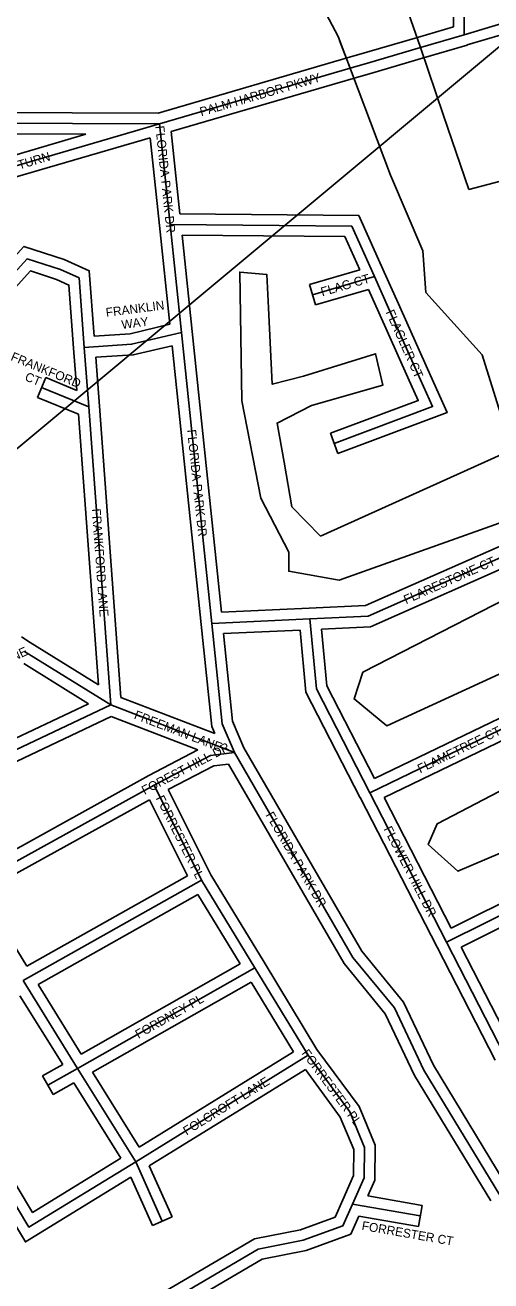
# Model space of a CAD drawing. Extents: x 457167 to 656239, y 1787309 to 1969297.
# Drawn here: x 587479 to 588786, y 1904923 to 1908451 of the extents above; entities that cross this region are included whole.
import ezdxf

# ---------------------------------------------------------------- set-up
doc = ezdxf.new("R2010")
doc.units = 0
for name, color, linetype in [('Level 1', 7, 'Continuous'), ('Level 31', 7, 'Continuous'), ('Level 32', 7, 'Continuous'), ('Level 34', 7, 'Continuous'), ('Level 5', 7, 'Continuous')]:
    doc.layers.add(name, color=color, linetype=linetype)

msp = doc.modelspace()

# ---------------------------------------------------------------- linework, layer by layer
at = {"layer": 'Level 1'}
msp.add_line((589240.382, 1908749.669), (585103.985, 1905297.891), dxfattribs=at)
at = {"layer": 'Level 31'}
for p, q in [((588711.44, 1908423.53), (589043.47, 1908522.926)), ((588588.361, 1908387.391), (588711.44, 1908423.53)), ((588446.517, 1908345.831), (588588.361, 1908387.391)), ((587856.559, 1908173.096), (588390.861, 1908329.569)), ((588390.861, 1908329.569), (588446.517, 1908345.831)), ((586926.609, 1907901.368), (587856.559, 1908173.096)), ((587856.559, 1908173.096), (587886.237, 1907890.491)), ((587886.237, 1907890.491), (587917.784, 1907587.156)), ((588459.406, 1907744.344), (588285.755, 1907693.389)), ((588459.406, 1907744.344), (588499.295, 1907655.178)), ((588499.295, 1907655.178), (588580.657, 1907472.846)), ((587917.784, 1907587.156), (588003.063, 1906769.896)), ((587645.291, 1907545.478), (587657.697, 1907378.179)), ((587657.697, 1907378.179), (587525.563, 1907432.607)), ((587657.697, 1907378.179), (587719.41, 1906540.961)), ((588003.063, 1906769.896), (588277.733, 1906782.481)), ((587477.463, 1906691.231), (587719.41, 1906540.961)), ((587184.9, 1906287.77), (587719.41, 1906540.961)), ((587719.41, 1906540.961), (588066.291, 1906407.228)), ((587332.246, 1906034.4), (587841.063, 1906316.006)), ((587974.083, 1906048.847), (587841.063, 1906316.006)), ((588446.272, 1906294.165), (588661.987, 1905874.128)), ((587473.527, 1905766.497), (587974.083, 1906048.847)), ((588123.991, 1905802.386), (587974.083, 1906048.847)), ((588661.987, 1905874.128), (588824.488, 1905557.1)), ((588123.991, 1905802.386), (587626.612, 1905520.027)), ((588273.267, 1905556.653), (588123.991, 1905802.386)), ((587626.612, 1905520.027), (587473.527, 1905766.497)), ((587789.524, 1905257.541), (588273.267, 1905556.653)), ((587626.612, 1905520.027), (587543.238, 1905472.909)), ((587789.524, 1905257.541), (587626.612, 1905520.027)), ((587864.239, 1905090.491), (587789.524, 1905257.541)), ((588398.07, 1905138.6), (588587.793, 1905105.525))]:
    msp.add_line(p, q, dxfattribs=at)
for points in [[(588711.44, 1908423.53), (588711.546, 1908482.076), (588576.09, 1908805.965)], [(586785.269, 1908300.911), (587123.245, 1908175.914), (587856.559, 1908173.096)], [(587886.237, 1907890.491), (588395.774, 1907886.281), (588459.406, 1907744.344)], [(587070.004, 1907408.365), (587121.552, 1907436.268), (587310.358, 1907602.101), (587484.908, 1907794.506), (587578.306, 1907764.151), (587630.71, 1907740.416), (587645.291, 1907545.478)], [(587645.291, 1907545.478), (587778.177, 1907553.959), (587917.784, 1907587.156)], [(588580.657, 1907472.846), (588622.763, 1907378.948), (588346.66, 1907275.816)], [(588277.733, 1906782.481), (588441.773, 1906790.18), (588870.935, 1906980.308)], [(588003.063, 1906769.896), (588032.108, 1906488.02), (588066.291, 1906407.228)], [(588277.733, 1906782.481), (588296.446, 1906585.716), (588446.272, 1906294.165)], [(588446.272, 1906294.165), (588922.242, 1906524.571), (589210.136, 1906642.232)], [(588066.291, 1906407.228), (587999.521, 1906398.987), (587841.063, 1906316.006)], [(588811.694, 1905163.662), (588598.391, 1905514.602), (588515.423, 1905689.666), (588399.017, 1905831.699), (588066.291, 1906407.228)], [(588661.987, 1905874.128), (589102.975, 1906094.056), (589420.488, 1906241.119)], [(587251.671, 1905611.271), (587192.786, 1905570.29), (587490.048, 1905074.092), (587789.524, 1905257.541)], [(588431.422, 1905298.178), (588389.961, 1905398.255), (588273.267, 1905556.653)], [(588431.422, 1905298.178), (588430.63, 1905212.723), (588398.07, 1905138.6)], [(588398.07, 1905138.6), (588370.938, 1905077.921), (588259.602, 1905037.761), (588133.353, 1905012.539), (587529.969, 1904657.65)]]:
    msp.add_lwpolyline(points, dxfattribs=at)
at = {"layer": 'Level 32'}
for p, q in [((588720.044, 1908394.789), (589052.074, 1908494.186)), ((588579.909, 1908416.176), (588681.482, 1908445.999)), ((588438.083, 1908374.621), (588579.926, 1908416.181)), ((588596.813, 1908358.605), (588719.893, 1908394.744)), ((587852.314, 1908203.112), (588382.429, 1908358.361)), ((588382.447, 1908358.366), (588438.104, 1908374.628)), ((588454.953, 1908317.041), (588596.796, 1908358.6)), ((587889.01, 1908151.337), (588399.293, 1908300.776)), ((588399.275, 1908300.771), (588454.932, 1908317.034)), ((586945.43, 1907938.121), (587649.641, 1908143.89)), ((587889.011, 1908151.337), (587913.276, 1907920.269)), ((586935.938, 1907872.837), (587830.477, 1908134.218)), ((587830.477, 1908134.218), (587856.4, 1907887.358)), ((587856.398, 1907887.388), (587885.221, 1907610.249)), ((587919.549, 1907860.214), (587947.624, 1907590.259)), ((588417.964, 1907763.448), (588277.309, 1907722.176)), ((588486.792, 1907756.594), (588526.681, 1907667.429)), ((588294.203, 1907664.601), (588277.309, 1907722.176)), ((588442.719, 1907708.181), (588294.203, 1907664.601)), ((588442.719, 1907708.181), (588471.911, 1907642.927)), ((588526.693, 1907667.403), (588608.054, 1907485.07)), ((588471.899, 1907642.953), (588553.26, 1907460.62)), ((587947.623, 1907590.269), (588029.964, 1906801.159)), ((587615.373, 1907543.26), (587624.184, 1907424.429)), ((587891.491, 1907550.066), (587973.225, 1906766.781)), ((587677.452, 1907517.467), (587687.615, 1907380.396)), ((587514.137, 1907404.867), (587536.989, 1907460.346)), ((587624.185, 1907424.428), (587536.989, 1907460.346)), ((587629.139, 1907357.495), (587514.137, 1907404.867)), ((587687.616, 1907380.384), (587747.933, 1906562.118)), ((587629.14, 1907357.495), (587685.159, 1906597.551)), ((588357.159, 1907247.712), (588336.163, 1907303.92)), ((588029.964, 1906801.16), (588276.36, 1906812.451)), ((587468.675, 1906732.139), (587493.392, 1906716.653)), ((588036.161, 1906741.379), (588250.572, 1906751.204)), ((587493.291, 1906716.716), (587685.158, 1906597.551)), ((587475.348, 1906657.228), (587656.83, 1906544.513)), ((587747.934, 1906562.118), (588011.112, 1906460.654)), ((587200.808, 1906328.5), (587656.83, 1906544.513)), ((587197.744, 1906260.656), (587720.625, 1906508.34)), ((587720.625, 1906508.339), (587964.284, 1906414.4)), ((587964.284, 1906414.4), (587826.839, 1906342.421)), ((587317.719, 1906060.648), (587826.839, 1906342.421)), ((587346.774, 1906008.151), (587828.174, 1906274.583)), ((587934.529, 1906060.979), (587828.174, 1906274.582)), ((588000.374, 1906063.353), (587881.02, 1906303.064)), ((588419.586, 1906280.459), (588635.301, 1905860.422)), ((588486.992, 1906280.543), (588675.13, 1905914.206)), ((587484.029, 1905806.865), (587934.529, 1906060.979)), ((588149.623, 1905817.976), (588000.374, 1906063.352)), ((587515.524, 1905755.741), (587963.539, 1906008.453)), ((588082.293, 1905813.211), (587963.539, 1906008.453)), ((587484.029, 1905806.865), (587407.539, 1905932.123)), ((588635.29, 1905860.443), (588797.791, 1905543.415)), ((588702.522, 1905860.817), (588837.224, 1905598.021)), ((588082.293, 1905813.211), (587636.882, 1905560.354)), ((588298.214, 1905573.371), (588149.631, 1905817.961)), ((587636.882, 1905560.354), (587515.524, 1905755.741)), ((588113.474, 1905761.916), (587668.555, 1905509.339)), ((588232.174, 1905566.516), (588113.474, 1905761.916)), ((587584.63, 1905530.76), (587464.763, 1905723.749)), ((587799.221, 1905298.807), (588232.174, 1905566.516)), ((587584.63, 1905530.761), (587528.478, 1905499.027)), ((587557.999, 1905446.791), (587528.478, 1905499.027)), ((587799.22, 1905298.807), (587668.554, 1905509.338)), ((587827.628, 1905245.826), (588265.52, 1905516.589)), ((587616.307, 1905479.742), (587557.999, 1905446.791)), ((587748.121, 1905267.36), (587616.307, 1905479.742)), ((587836.854, 1905078.241), (587776.08, 1905214.121)), ((587891.625, 1905102.74), (587827.627, 1905245.827)), ((588440.933, 1905161.581), (588592.944, 1905135.08)), ((588592.944, 1905135.08), (588582.641, 1905075.969)), ((587836.854, 1905078.241), (587891.625, 1905102.74)), ((588415.926, 1905105.033), (588582.641, 1905075.969))]:
    msp.add_line(p, q, dxfattribs=at)
for points in [[(588681.482, 1908445.999), (588681.535, 1908476.081), (588548.413, 1908794.39)], [(586808.84, 1908324.18), (587128.671, 1908205.894), (587852.314, 1908203.112)], [(586834.9, 1908250.569), (587117.82, 1908145.934), (587649.641, 1908143.89)], [(587913.276, 1907920.269), (588415.273, 1907916.121), (588486.782, 1907756.616)], [(587919.549, 1907860.215), (588376.274, 1907856.44), (588417.965, 1907763.448)], [(587055.817, 1907434.799), (587104.295, 1907461.041), (587289.282, 1907623.519), (587475.726, 1907829.036), (587589.164, 1907792.167), (587659.299, 1907760.402), (587672.995, 1907577.307)], [(587110.626, 1907396.238), (587138.809, 1907411.496), (587331.434, 1907580.683), (587494.089, 1907759.976), (587567.448, 1907736.134), (587602.121, 1907720.431), (587615.374, 1907543.241)], [(587672.995, 1907577.306), (587773.719, 1907583.736), (587885.221, 1907610.249)], [(587677.452, 1907517.468), (587782.634, 1907524.181), (587891.491, 1907550.066)], [(588608.031, 1907485.121), (588663.225, 1907362.036), (588357.159, 1907247.712)], [(588553.282, 1907460.57), (588582.3, 1907395.86), (588336.163, 1907303.92)], [(588276.327, 1906812.449), (588434.755, 1906819.885), (588858.784, 1907007.738)], [(588310.579, 1906753.988), (588448.789, 1906760.475), (588883.088, 1906952.878)], [(587973.221, 1906766.82), (588002.727, 1906480.471), (588011.112, 1906460.654)], [(588036.161, 1906741.379), (588061.489, 1906495.568), (588093.195, 1906420.631)], [(588250.572, 1906751.204), (588267.126, 1906577.135), (588419.589, 1906280.452)], [(588310.579, 1906753.987), (588325.765, 1906594.299), (588459.566, 1906333.931)], [(588459.566, 1906333.931), (588910.019, 1906551.986), (589198.787, 1906670.003)], [(588486.993, 1906280.544), (588934.464, 1906497.158), (589221.486, 1906614.462)], [(588823.724, 1905201.631), (588624.834, 1905528.856), (588540.957, 1905705.837), (588423.768, 1905848.828), (588093.195, 1906420.631)], [(588050.259, 1906375.021), (588008.609, 1906369.881), (587881.02, 1906303.064)], [(588786.059, 1905148.081), (588571.948, 1905500.348), (588489.889, 1905673.493), (588374.266, 1905814.57), (588050.259, 1906375.021)], [(588675.13, 1905914.206), (589089.974, 1906121.096), (589407.879, 1906268.341)], [(588702.522, 1905860.817), (589115.976, 1906067.015), (589433.097, 1906213.896)], [(587212.787, 1905620.761), (587152.651, 1905578.908), (587479.884, 1905032.684), (587776.08, 1905214.121)], [(587268.809, 1905586.647), (587232.92, 1905561.671), (587500.213, 1905115.501), (587748.12, 1905267.36)], [(588461.478, 1905304.011), (588416.279, 1905413.111), (588298.214, 1905573.371)], [(588401.367, 1905292.342), (588363.642, 1905383.4), (588265.521, 1905516.589)], [(588401.366, 1905292.341), (588400.689, 1905219.155), (588370.603, 1905150.666)], [(588461.479, 1905304.012), (588460.573, 1905206.291), (588440.933, 1905161.581)], [(588370.603, 1905150.666), (588348.759, 1905101.813), (588251.529, 1905066.742), (588122.509, 1905040.966), (587541.304, 1904699.121)], [(588415.925, 1905105.033), (588393.118, 1905054.029), (588267.675, 1905008.781), (588144.196, 1904984.111), (587545.179, 1904631.79)]]:
    msp.add_lwpolyline(points, dxfattribs=at)
at = {"layer": 'Level 5'}
for p, q in [((588262.674, 1908600.235), (588357.379, 1908418.201)), ((588555.386, 1908484.486), (588588.361, 1908387.391)), ((588357.379, 1908418.201), (588504.507, 1908028.729)), ((588361.442, 1908407.442), (588390.861, 1908329.569)), ((588588.361, 1908387.391), (588653.494, 1908196.359)), ((588653.494, 1908196.359), (588724.154, 1907988.709)), ((588724.154, 1907988.709), (589112.422, 1908090.807))]:
    msp.add_line(p, q, dxfattribs=at)
for points in [[(588307.772, 1907014.704), (588844.789, 1907257.466), (588761.685, 1907524.321), (588603.49, 1907699.555), (588595.279, 1907816.258), (588504.507, 1908028.729)], [(588162.037, 1907656.888), (588157.44, 1907750.353), (588081.481, 1907757.039), (588087.176, 1907395.567), (588140.395, 1907122.011), (588219.24, 1906970.266)], [(588205.745, 1907222.983), (588186.238, 1907332.839), (588282.961, 1907382.116), (588482.69, 1907439.206), (588462.825, 1907527.243), (588260.544, 1907464.341), (588172.451, 1907441.956), (588162.037, 1907656.888)], [(588307.772, 1907014.704), (588227.766, 1907097.486), (588205.745, 1907222.983)], [(588919.623, 1907090.642), (588360.899, 1906891.184), (588219.176, 1906916.324), (588219.24, 1906970.266)], [(589252.811, 1906831.857), (588493.825, 1906482.545), (588402.224, 1906557.666), (588427.293, 1906632.658), (588977.776, 1906915.508)], [(589494.11, 1906414.809), (588693.474, 1906073.866), (588610.172, 1906148.957), (588635.241, 1906207.309), (589352.586, 1906581.662)]]:
    msp.add_lwpolyline(points, dxfattribs=at)

# ---------------------------------------------------------------- texts
at = {"layer": 'Level 34'}
for s, height, rotation, p in [('PALM HARBOR PKWY', 25, 16.32245, (587973.521, 1908194.325)), ('FLORIDA PARK DR', 25, 275.994208, (587844.659, 1908166.746)), ('FREEMONT TURN', 25, 16.287681, (587274.011, 1907989.856)), ('FLAG CT', 25, 16.352983, (588313.088, 1907688.381)), ('FRANKLIN', 25, 7.4183, (587707.236, 1907630.884)), ('FLAGLER CT', 25, 294.046969, (588490.444, 1907644.343)), ('WAY', 25, 7.4183, (587751.231, 1907596.655)), ('FRANKFORD', 25, 337.6125, (587436.877, 1907510.054)), ('CT', 25, 337.6125, (587476.329, 1907453.544)), ('FLORIDA PARK DR', 25, 275.956375, (587933.774, 1907313.496)), ('FRANKFORD LANE', 25, 274.215067, (587666.295, 1907091.52)), ('FLARESTONE CT', 25, 23.893725, (588548.245, 1906823.68)), ('FREDERICK LANE', 25, 24.722561, (587225.738, 1906561.566)), ('FREEMAN LANE', 25, 338.916606, (587782.999, 1906503.05)), ('FLAMETREE CT', 25, 25.830014, (588587.646, 1906348.715)), ('FOREST HILL DR', 25, 27.639522, (587814.343, 1906287.905)), ('FORRESTER PL', 24.99916, 296.468608, (587845.428, 1906279.197)), ('FLORIDA PARK DR', 25, 300.032761, (588153.26, 1906231.82)), ('FLOWER HILL DR', 25, 297.182861, (588484.521, 1906192.326)), ('FORDNEY PL', 25, 29.582539, (587797.247, 1905602.523)), ('FORRESTER PL', 25, 306.379292, (588253.737, 1905562.088)), ('FOLCROFT LANE', 25, 31.729047, (587932.287, 1905331.12)), ('FORRESTER CT', 25, 350.110564, (588422.361, 1905066.617))]:
    msp.add_text(s, height=height, rotation=rotation, dxfattribs=at).set_placement(p)

doc.saveas('drawing.dxf')
